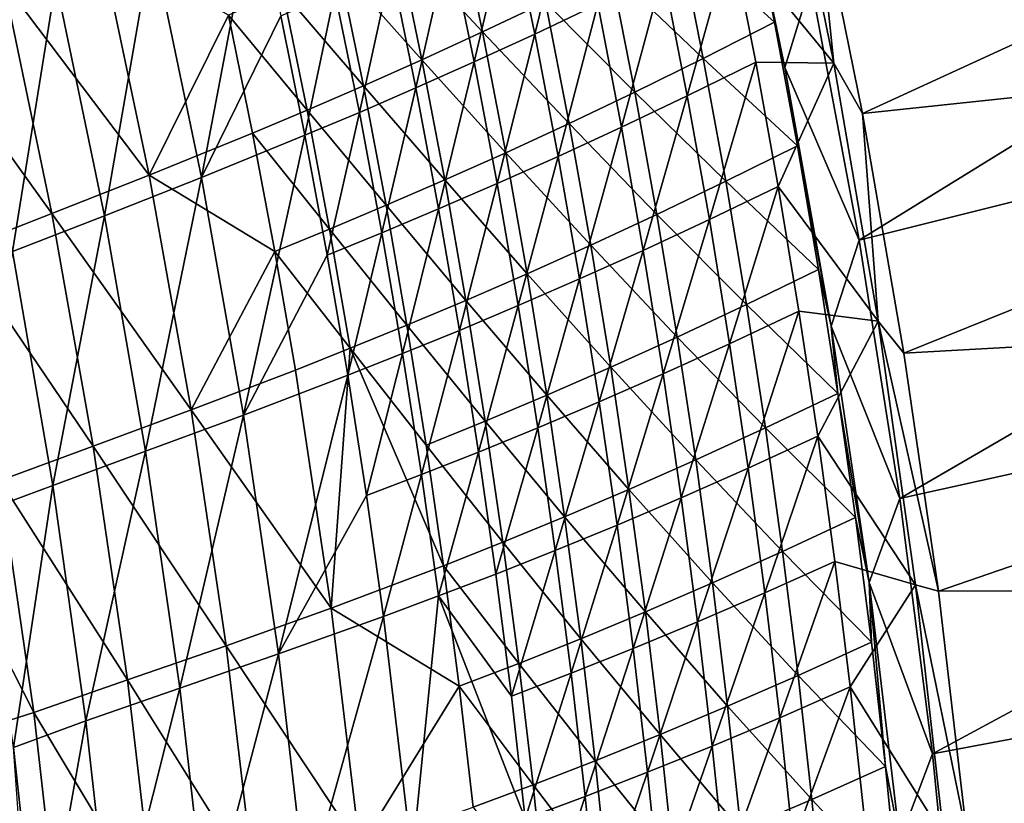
# Model space of a CAD drawing. Header units: metres. Extents: x -1 to 1402, y -1402 to 1.
# Tile 349 of 436: x 1268 to 1326, y -461 to -416. Entities that reach past the tile are written whole.
import ezdxf

# ---------------------------------------------------------------- set-up
doc = ezdxf.new("R2010")
doc.units = ezdxf.units.M

msp = doc.modelspace()

# ---------------------------------------------------------------- linework, layer by layer
at = {"layer": 'None0'}
for points in [[(1314.547607, -407.175018, -32.129181), (1364.636108, -399.270569, -3), (1317.338013, -421.018951, -32.129234)], [(1364.636108, -399.270569, -3), (1367.740601, -415.684387, -3), (1317.338013, -421.018951, -32.129234)], [(1314.320557, -413.361023, -29.544052), (1317.152222, -428.405731, -29.544111), (1363.903687, -399.55188)], [(1363.903687, -399.55188), (1317.152222, -428.405731, -29.544111), (1367.000732, -415.947754)], [(1309.679688, -410.75592, -60.646149), (1312.455688, -402.263763, -32.845352), (1315.67395, -418.068298, -32.845451)], [(1312.455688, -402.263763, -32.845352), (1314.547607, -407.175018, -32.129181), (1315.67395, -418.068298, -32.845451)], [(1312.807373, -418.315155, -30.953905), (1309.655762, -403.291931, -30.951727), (1310.763794, -408.486115, -32.350349)], [(1312.807373, -418.315155, -30.953905), (1314.320557, -413.361023, -29.544052), (1309.655762, -403.291931, -30.951727)], [(1314.547607, -407.175018, -32.129181), (1317.338013, -421.018951, -32.129234), (1315.67395, -418.068298, -32.845451)], [(1296.727905, -409.248199, -144.248245), (1300.390381, -407.469818, -116.351654), (1298.196655, -416.37265, -144.252686)], [(1298.196655, -416.37265, -144.252686), (1300.390381, -407.469818, -116.351654), (1301.87793, -414.630035, -116.355309)], [(1275.841675, -410.942963, -311.998535), (1281.837524, -408.346161, -256.026581), (1278.722656, -424.744293, -312.009827)], [(1281.837524, -408.346161, -256.026581), (1283.356079, -415.30368, -256.032471), (1278.722656, -424.744293, -312.009827)], [(1306.627319, -410.632477, -60.172016), (1312.20813, -415.679626, -32.350178), (1310.763794, -408.486115, -32.350349)], [(1312.20813, -415.679626, -32.350178), (1312.807373, -418.315155, -30.953905), (1310.763794, -408.486115, -32.350349)], [(1293.67981, -409.206787, -143.822327), (1290.151123, -410.870087, -171.756516), (1295.140503, -416.243958, -143.827194)], [(1293.200439, -410.911072, -172.16748), (1296.727905, -409.248199, -144.248245), (1294.652466, -417.999207, -172.172531)], [(1295.140503, -416.243958, -143.827194), (1298.822632, -414.50174, -115.914337), (1293.67981, -409.206787, -143.822327)], [(1294.652466, -417.999207, -172.172531), (1296.727905, -409.248199, -144.248245), (1298.196655, -416.37265, -144.252686)], [(1308.045166, -417.79425, -60.173149), (1306.627319, -410.632477, -60.172016), (1302.649292, -412.63446, -88.02787)], [(1309.679688, -410.75592, -60.646149), (1307.103394, -419.976837, -88.487549), (1305.703247, -412.761108, -88.484955)], [(1312.20813, -415.679626, -32.350178), (1306.627319, -410.632477, -60.172016), (1308.045166, -417.79425, -60.173149)], [(1311.103516, -418.005219, -60.647289), (1307.103394, -419.976837, -88.487549), (1309.679688, -410.75592, -60.646149)], [(1315.67395, -418.068298, -32.845451), (1311.103516, -418.005219, -60.647289), (1309.679688, -410.75592, -60.646149)], [(1272.799316, -410.996429, -311.645782), (1267.168457, -413.359039, -367.661377), (1275.664307, -424.621826, -311.657867)], [(1275.841675, -410.942963, -311.998535), (1273.044434, -426.983704, -367.99707), (1270.212402, -413.303833, -367.987579)], [(1272.799316, -410.996429, -311.645782), (1275.664307, -424.621826, -311.657867), (1280.30481, -415.266296, -255.659729)], [(1275.841675, -410.942963, -311.998535), (1278.722656, -424.744293, -312.009827), (1273.044434, -426.983704, -367.99707)], [(1291.595459, -417.87088, -171.76207), (1290.151123, -410.870087, -171.756516), (1286.75061, -412.428101, -199.709442)], [(1289.800781, -412.46814, -200.106339), (1293.200439, -410.911072, -172.16748), (1291.237793, -419.519806, -200.111877)], [(1290.151123, -410.870087, -171.756516), (1291.595459, -417.87088, -171.76207), (1295.140503, -416.243958, -143.827194)], [(1291.237793, -419.519806, -200.111877), (1293.200439, -410.911072, -172.16748), (1294.652466, -417.999207, -172.172531)], [(1288.180176, -419.392303, -199.715515), (1286.75061, -412.428101, -199.709442), (1283.470947, -413.89032, -227.678085)], [(1286.521729, -413.929138, -228.06221), (1289.800781, -412.46814, -200.106339), (1287.945068, -420.944519, -228.068054)], [(1291.595459, -417.87088, -171.76207), (1286.75061, -412.428101, -199.709442), (1288.180176, -419.392303, -199.715515)], [(1287.945068, -420.944519, -228.068054), (1289.800781, -412.46814, -200.106339), (1291.237793, -419.519806, -200.111877)], [(1304.043701, -419.762756, -88.030632), (1302.649292, -412.63446, -88.02787), (1298.822632, -414.50174, -115.914337)], [(1305.703247, -412.761108, -88.484955), (1303.257202, -421.810913, -116.359009), (1301.87793, -414.630035, -116.355309)], [(1308.045166, -417.79425, -60.173149), (1302.649292, -412.63446, -88.02787), (1304.043701, -419.762756, -88.030632)], [(1307.103394, -419.976837, -88.487549), (1303.257202, -421.810913, -116.359009), (1305.703247, -412.761108, -88.484955)], [(1267.168457, -413.359039, -367.661377), (1261.84668, -415.558136, -423.684753), (1269.985596, -426.86261, -367.671112)], [(1270.212402, -413.303833, -367.987579), (1267.670166, -429.083374, -423.979279), (1264.893311, -415.50415, -423.972595)], [(1267.168457, -413.359039, -367.661377), (1269.985596, -426.86261, -367.671112), (1275.664307, -424.621826, -311.657867)], [(1270.212402, -413.303833, -367.987579), (1273.044434, -426.983704, -367.99707), (1267.670166, -429.083374, -423.979279)], [(1317.152222, -428.405731, -29.544111), (1314.320557, -413.361023, -29.544052), (1312.807373, -418.315155, -30.953905)], [(1280.30481, -415.266296, -255.659729), (1284.887085, -420.818146, -227.684479), (1283.470947, -413.89032, -227.678085)], [(1283.356079, -415.30368, -256.032471), (1286.521729, -413.929138, -228.06221), (1284.766724, -422.283447, -256.038452)], [(1283.470947, -413.89032, -227.678085), (1284.887085, -420.818146, -227.684479), (1288.180176, -419.392303, -199.715515)], [(1284.766724, -422.283447, -256.038452), (1286.521729, -413.929138, -228.06221), (1287.945068, -420.944519, -228.068054)], [(1300.196533, -421.595184, -115.918358), (1298.822632, -414.50174, -115.914337), (1295.140503, -416.243958, -143.827194)], [(1301.87793, -414.630035, -116.355309), (1299.557495, -423.517761, -144.257172), (1298.196655, -416.37265, -144.252686)], [(1300.196533, -421.595184, -115.918358), (1304.043701, -419.762756, -88.030632), (1298.822632, -414.50174, -115.914337)], [(1303.257202, -421.810913, -116.359009), (1299.557495, -423.517761, -144.257172), (1301.87793, -414.630035, -116.355309)], [(1280.30481, -415.266296, -255.659729), (1275.664307, -424.621826, -311.657867), (1281.708496, -422.158386, -255.666229)], [(1278.722656, -424.744293, -312.009827), (1283.356079, -415.30368, -256.032471), (1284.766724, -422.283447, -256.038452)], [(1280.30481, -415.266296, -255.659729), (1281.708496, -422.158386, -255.666229), (1284.887085, -420.818146, -227.684479)], [(1261.84668, -415.558136, -423.684753), (1264.609619, -428.960938, -423.690521), (1269.985596, -426.86261, -367.671112)], [(1313.547119, -422.892151, -32.35001), (1312.20813, -415.679626, -32.350178), (1308.045166, -417.79425, -60.173149)], [(1313.547119, -422.892151, -32.35001), (1315.509399, -433.430359, -30.955906), (1312.20813, -415.679626, -32.350178)], [(1315.509399, -433.430359, -30.955906), (1312.807373, -418.315155, -30.953905), (1312.20813, -415.679626, -32.350178)], [(1317.152222, -428.405731, -29.544111), (1319.533936, -443.512848, -29.544174), (1367.000732, -415.947754)], [(1317.338013, -421.018951, -32.129234), (1367.740601, -415.684387, -3), (1319.761475, -435.011963, -32.129292)], [(1367.000732, -415.947754), (1319.533936, -443.512848, -29.544174), (1369.611206, -432.428162)], [(1367.740601, -415.684387, -3), (1370.35791, -432.182953, -3), (1319.761475, -435.011963, -32.129292)], [(1295.140503, -416.243958, -143.827194), (1291.595459, -417.87088, -171.76207), (1296.496216, -423.301575, -143.832077)], [(1298.196655, -416.37265, -144.252686), (1295.996826, -425.108002, -172.177658), (1294.652466, -417.999207, -172.172531)], [(1296.496216, -423.301575, -143.832077), (1300.196533, -421.595184, -115.918358), (1295.140503, -416.243958, -143.827194)], [(1299.557495, -423.517761, -144.257172), (1295.996826, -425.108002, -172.177658), (1298.196655, -416.37265, -144.252686)], [(1292.934937, -424.892059, -171.767654), (1291.595459, -417.87088, -171.76207), (1288.180176, -419.392303, -199.715515)], [(1294.652466, -417.999207, -172.172531), (1292.567383, -426.592163, -200.117477), (1291.237793, -419.519806, -200.111877)], [(1291.595459, -417.87088, -171.76207), (1292.934937, -424.892059, -171.767654), (1296.496216, -423.301575, -143.832077)], [(1295.996826, -425.108002, -172.177658), (1292.567383, -426.592163, -200.117477), (1294.652466, -417.999207, -172.172531)], [(1309.358032, -424.974854, -60.174294), (1308.045166, -417.79425, -60.173149), (1304.043701, -419.762756, -88.030632)], [(1307.103394, -419.976837, -88.487549), (1311.103516, -418.005219, -60.647289), (1308.39624, -427.212036, -88.490166)], [(1313.547119, -422.892151, -32.35001), (1308.045166, -417.79425, -60.173149), (1309.358032, -424.974854, -60.174294)], [(1311.103516, -418.005219, -60.647289), (1312.419678, -425.274109, -60.648449), (1308.39624, -427.212036, -88.490166)], [(1312.419678, -425.274109, -60.648449), (1311.103516, -418.005219, -60.647289), (1315.67395, -418.068298, -32.845451)], [(1318.260742, -433.139801, -32.845264), (1312.419678, -425.274109, -60.648449), (1315.67395, -418.068298, -32.845451)], [(1315.67395, -418.068298, -32.845451), (1317.338013, -421.018951, -32.129234), (1318.260742, -433.139801, -32.845264)], [(1315.509399, -433.430359, -30.955906), (1317.152222, -428.405731, -29.544111), (1312.807373, -418.315155, -30.953905)], [(1284.887085, -420.818146, -227.684479), (1289.505249, -426.376953, -199.721634), (1288.180176, -419.392303, -199.715515)], [(1288.180176, -419.392303, -199.715515), (1289.505249, -426.376953, -199.721634), (1292.934937, -424.892059, -171.767654)], [(1291.237793, -419.519806, -200.111877), (1289.261353, -427.980682, -228.073975), (1287.945068, -420.944519, -228.068054)], [(1292.567383, -426.592163, -200.117477), (1289.261353, -427.980682, -228.073975), (1291.237793, -419.519806, -200.111877)], [(1305.333496, -426.90976, -88.033409), (1304.043701, -419.762756, -88.030632), (1300.196533, -421.595184, -115.918358)], [(1304.529419, -429.011169, -116.362747), (1303.257202, -421.810913, -116.359009), (1307.103394, -419.976837, -88.487549)], [(1309.358032, -424.974854, -60.174294), (1304.043701, -419.762756, -88.030632), (1305.333496, -426.90976, -88.033409)], [(1307.103394, -419.976837, -88.487549), (1308.39624, -427.212036, -88.490166), (1304.529419, -429.011169, -116.362747)], [(1281.708496, -422.158386, -255.666229), (1286.198975, -427.766479, -227.690918), (1284.887085, -420.818146, -227.684479)], [(1287.945068, -420.944519, -228.068054), (1286.070557, -429.284088, -256.044495), (1284.766724, -422.283447, -256.038452)], [(1284.887085, -420.818146, -227.684479), (1286.198975, -427.766479, -227.690918), (1289.505249, -426.376953, -199.721634)], [(1289.261353, -427.980682, -228.073975), (1286.070557, -429.284088, -256.044495), (1287.945068, -420.944519, -228.068054)], [(1317.338013, -421.018951, -32.129234), (1319.761475, -435.011963, -32.129292), (1318.260742, -433.139801, -32.845264)], [(1301.466064, -428.707214, -115.922394), (1300.196533, -421.595184, -115.918358), (1296.496216, -423.301575, -143.832077)], [(1301.466064, -428.707214, -115.922394), (1305.333496, -426.90976, -88.033409), (1300.196533, -421.595184, -115.918358)], [(1275.664307, -424.621826, -311.657867), (1283.008301, -429.071045, -255.67276), (1281.708496, -422.158386, -255.666229)], [(1284.766724, -422.283447, -256.038452), (1281.178467, -438.630463, -312.021393), (1278.722656, -424.744293, -312.009827)], [(1286.070557, -429.284088, -256.044495), (1281.178467, -438.630463, -312.021393), (1284.766724, -422.283447, -256.038452)], [(1281.708496, -422.158386, -255.666229), (1283.008301, -429.071045, -255.67276), (1286.198975, -427.766479, -227.690918)], [(1299.557495, -423.517761, -144.257172), (1303.257202, -421.810913, -116.359009), (1300.811401, -430.68219, -144.261703)], [(1303.257202, -421.810913, -116.359009), (1304.529419, -429.011169, -116.362747), (1300.811401, -430.68219, -144.261703)], [(1296.496216, -423.301575, -143.832077), (1292.934937, -424.892059, -171.767654), (1297.747681, -430.377716, -143.83699)], [(1301.466064, -428.707214, -115.922394), (1296.496216, -423.301575, -143.832077), (1297.747681, -430.377716, -143.83699)], [(1314.781738, -430.121857, -32.349846), (1313.547119, -422.892151, -32.35001), (1309.358032, -424.974854, -60.174294)], [(1315.509399, -433.430359, -30.955906), (1313.547119, -422.892151, -32.35001), (1314.781738, -430.121857, -32.349846)], [(1297.234619, -432.236115, -172.182831), (1295.996826, -425.108002, -172.177658), (1299.557495, -423.517761, -144.257172)], [(1299.557495, -423.517761, -144.257172), (1300.811401, -430.68219, -144.261703), (1297.234619, -432.236115, -172.182831)], [(1275.664307, -424.621826, -311.657867), (1269.985596, -426.86261, -367.671112), (1278.115967, -438.330566, -311.670166)], [(1278.722656, -424.744293, -312.009827), (1275.453613, -440.75, -368.006805), (1273.044434, -426.983704, -367.99707)], [(1281.178467, -438.630463, -312.021393), (1275.453613, -440.75, -368.006805), (1278.722656, -424.744293, -312.009827)], [(1275.664307, -424.621826, -311.657867), (1278.115967, -438.330566, -311.670166), (1283.008301, -429.071045, -255.67276)], [(1292.934937, -424.892059, -171.767654), (1289.505249, -426.376953, -199.721634), (1294.170654, -431.931824, -171.77327)], [(1292.567383, -426.592163, -200.117477), (1295.996826, -425.108002, -172.177658), (1293.790771, -433.683868, -200.123138)], [(1297.747681, -430.377716, -143.83699), (1292.934937, -424.892059, -171.767654), (1294.170654, -431.931824, -171.77327)], [(1295.996826, -425.108002, -172.177658), (1297.234619, -432.236115, -172.182831), (1293.790771, -433.683868, -200.123138)], [(1310.566895, -432.172424, -60.175449), (1309.358032, -424.974854, -60.174294), (1305.333496, -426.90976, -88.033409)], [(1314.781738, -430.121857, -32.349846), (1309.358032, -424.974854, -60.174294), (1310.566895, -432.172424, -60.175449)], [(1308.39624, -427.212036, -88.490166), (1312.419678, -425.274109, -60.648449), (1309.582764, -434.465393, -88.492805)], [(1309.582764, -434.465393, -88.492805), (1312.419678, -425.274109, -60.648449), (1313.629272, -432.56131, -60.64962)], [(1313.629272, -432.56131, -60.64962), (1312.419678, -425.274109, -60.648449), (1318.260742, -433.139801, -32.845264)], [(1269.985596, -426.86261, -367.671112), (1264.609619, -428.960938, -423.690521), (1272.391602, -440.450958, -367.681)], [(1269.985596, -426.86261, -367.671112), (1272.391602, -440.450958, -367.681), (1278.115967, -438.330566, -311.670166)], [(1289.505249, -426.376953, -199.721634), (1286.198975, -427.766479, -227.690918), (1290.726685, -433.380157, -199.727783)], [(1290.471558, -435.036285, -228.079956), (1289.261353, -427.980682, -228.073975), (1292.567383, -426.592163, -200.117477)], [(1294.170654, -431.931824, -171.77327), (1289.505249, -426.376953, -199.721634), (1290.726685, -433.380157, -199.727783)], [(1292.567383, -426.592163, -200.117477), (1293.790771, -433.683868, -200.123138), (1290.471558, -435.036285, -228.079956)], [(1273.044434, -426.983704, -367.99707), (1270.026367, -442.750854, -423.986053), (1267.670166, -429.083374, -423.979279)], [(1275.453613, -440.75, -368.006805), (1270.026367, -442.750854, -423.986053), (1273.044434, -426.983704, -367.99707)], [(1306.519653, -434.073578, -88.036201), (1305.333496, -426.90976, -88.033409), (1301.466064, -428.707214, -115.922394)], [(1308.39624, -427.212036, -88.490166), (1305.695557, -436.229462, -116.366516), (1304.529419, -429.011169, -116.362747)], [(1305.333496, -426.90976, -88.033409), (1306.519653, -434.073578, -88.036201), (1310.566895, -432.172424, -60.175449)], [(1308.39624, -427.212036, -88.490166), (1309.582764, -434.465393, -88.492805), (1305.695557, -436.229462, -116.366516)], [(1286.198975, -427.766479, -227.690918), (1283.008301, -429.071045, -255.67276), (1287.407593, -434.733459, -227.697388)], [(1286.070557, -429.284088, -256.044495), (1289.261353, -427.980682, -228.073975), (1287.268555, -436.304291, -256.050629)], [(1290.726685, -433.380157, -199.727783), (1286.198975, -427.766479, -227.690918), (1287.407593, -434.733459, -227.697388)], [(1289.261353, -427.980682, -228.073975), (1290.471558, -435.036285, -228.079956), (1287.268555, -436.304291, -256.050629)], [(1319.533936, -443.512848, -29.544174), (1317.152222, -428.405731, -29.544111), (1315.509399, -433.430359, -30.955906)], [(1264.609619, -428.960938, -423.690521), (1266.964111, -442.450134, -423.696442), (1272.391602, -440.450958, -367.681)], [(1270.026367, -442.750854, -423.986053), (1265.823364, -444.297455, -469.113403), (1267.670166, -429.083374, -423.979279)], [(1283.008301, -429.071045, -255.67276), (1278.115967, -438.330566, -311.670166), (1284.205078, -436.002441, -255.679337)], [(1287.407593, -434.733459, -227.697388), (1283.008301, -429.071045, -255.67276), (1284.205078, -436.002441, -255.679337)], [(1301.466064, -428.707214, -115.922394), (1297.747681, -430.377716, -143.83699), (1302.63208, -435.835968, -115.926445)], [(1300.811401, -430.68219, -144.261703), (1304.529419, -429.011169, -116.362747), (1301.959717, -437.864594, -144.266296)], [(1302.63208, -435.835968, -115.926445), (1306.519653, -434.073578, -88.036201), (1301.466064, -428.707214, -115.922394)], [(1304.529419, -429.011169, -116.362747), (1305.695557, -436.229462, -116.366516), (1301.959717, -437.864594, -144.266296)], [(1287.268555, -436.304291, -256.050629), (1281.178467, -438.630463, -312.021393), (1286.070557, -429.284088, -256.044495)], [(1315.912842, -437.366852, -32.349689), (1314.781738, -430.121857, -32.349846), (1310.566895, -432.172424, -60.175449)], [(1315.912842, -437.366852, -32.349689), (1315.509399, -433.430359, -30.955906), (1314.781738, -430.121857, -32.349846)], [(1298.895996, -437.470551, -143.841934), (1297.747681, -430.377716, -143.83699), (1294.170654, -431.931824, -171.77327)], [(1300.811401, -430.68219, -144.261703), (1298.366943, -439.382202, -172.188049), (1297.234619, -432.236115, -172.182831)], [(1302.63208, -435.835968, -115.926445), (1297.747681, -430.377716, -143.83699), (1298.895996, -437.470551, -143.841934)], [(1300.811401, -430.68219, -144.261703), (1301.959717, -437.864594, -144.266296), (1298.366943, -439.382202, -172.188049)], [(1295.303345, -438.98822, -171.7789), (1294.170654, -431.931824, -171.77327), (1290.726685, -433.380157, -199.727783)], [(1298.895996, -437.470551, -143.841934), (1294.170654, -431.931824, -171.77327), (1295.303345, -438.98822, -171.7789)], [(1293.790771, -433.683868, -200.123138), (1297.234619, -432.236115, -172.182831), (1294.908813, -440.793579, -200.128845)], [(1297.234619, -432.236115, -172.182831), (1298.366943, -439.382202, -172.188049), (1294.908813, -440.793579, -200.128845)], [(1306.519653, -434.073578, -88.036201), (1311.672607, -439.385101, -60.176617), (1310.566895, -432.172424, -60.175449)], [(1310.66394, -441.735565, -88.495468), (1309.582764, -434.465393, -88.492805), (1313.629272, -432.56131, -60.64962)], [(1310.566895, -432.172424, -60.175449), (1311.672607, -439.385101, -60.176617), (1315.912842, -437.366852, -32.349689)], [(1310.66394, -441.735565, -88.495468), (1313.629272, -432.56131, -60.64962), (1314.733276, -439.865479, -60.650806)], [(1314.733276, -439.865479, -60.650806), (1313.629272, -432.56131, -60.64962), (1318.260742, -433.139801, -32.845264)], [(1319.533936, -443.512848, -29.544174), (1321.439697, -458.420593, -29.544239), (1369.611206, -432.428162)], [(1319.761475, -435.011963, -32.129292), (1370.35791, -432.182953, -3), (1321.780396, -448.91449, -32.129349)], [(1369.611206, -432.428162), (1321.439697, -458.420593, -29.544239), (1371.742432, -448.977386)], [(1370.35791, -432.182953, -3), (1372.495483, -448.750488, -3), (1321.780396, -448.91449, -32.129349)], [(1318.260742, -433.139801, -32.845264), (1320.438232, -448.56015, -32.844791), (1314.733276, -439.865479, -60.650806)], [(1318.260742, -433.139801, -32.845264), (1319.761475, -435.011963, -32.129292), (1321.780396, -448.91449, -32.129349)], [(1318.260742, -433.139801, -32.845264), (1321.780396, -448.91449, -32.129349), (1320.438232, -448.56015, -32.844791)], [(1291.845459, -440.400085, -199.733963), (1290.726685, -433.380157, -199.727783), (1287.407593, -434.733459, -227.697388)], [(1293.790771, -433.683868, -200.123138), (1291.57666, -442.109985, -228.085983), (1290.471558, -435.036285, -228.079956)], [(1295.303345, -438.98822, -171.7789), (1290.726685, -433.380157, -199.727783), (1291.845459, -440.400085, -199.733963)], [(1293.790771, -433.683868, -200.123138), (1294.908813, -440.793579, -200.128845), (1291.57666, -442.109985, -228.085983)], [(1317.733887, -448.424805, -30.957602), (1315.509399, -433.430359, -30.955906), (1315.912842, -437.366852, -32.349689)], [(1317.733887, -448.424805, -30.957602), (1319.533936, -443.512848, -29.544174), (1315.509399, -433.430359, -30.955906)], [(1307.602783, -441.25235, -88.039001), (1306.519653, -434.073578, -88.036201), (1302.63208, -435.835968, -115.926445)], [(1311.672607, -439.385101, -60.176617), (1306.519653, -434.073578, -88.036201), (1307.602783, -441.25235, -88.039001)], [(1286.292725, -449.914032, -255.692551), (1287.407593, -434.733459, -227.697388), (1284.205078, -436.002441, -255.679337)], [(1292.862305, -447.434875, -199.740143), (1287.407593, -434.733459, -227.697388), (1286.292725, -449.914032, -255.692551)], [(1292.862305, -447.434875, -199.740143), (1291.845459, -440.400085, -199.733963), (1287.407593, -434.733459, -227.697388)], [(1309.582764, -434.465393, -88.492805), (1306.756714, -443.464447, -116.370316), (1305.695557, -436.229462, -116.366516)], [(1306.756714, -443.464447, -116.370316), (1309.582764, -434.465393, -88.492805), (1310.66394, -441.735565, -88.495468)], [(1287.268555, -436.304291, -256.050629), (1290.471558, -435.036285, -228.079956), (1288.361816, -443.342651, -256.056793)], [(1290.471558, -435.036285, -228.079956), (1291.57666, -442.109985, -228.085983), (1288.361816, -443.342651, -256.056793)], [(1284.205078, -436.002441, -255.679337), (1278.115967, -438.330566, -311.670166), (1286.292725, -449.914032, -255.692551)], [(1303.695435, -442.979614, -115.930511), (1302.63208, -435.835968, -115.926445), (1298.895996, -437.470551, -143.841934)], [(1303.695435, -442.979614, -115.930511), (1307.602783, -441.25235, -88.039001), (1302.63208, -435.835968, -115.926445)], [(1283.217041, -452.590546, -312.033173), (1281.178467, -438.630463, -312.021393), (1287.268555, -436.304291, -256.050629)], [(1288.361816, -443.342651, -256.056793), (1283.217041, -452.590546, -312.033173), (1287.268555, -436.304291, -256.050629)], [(1305.695557, -436.229462, -116.366516), (1303.003174, -445.06366, -144.270905), (1301.959717, -437.864594, -144.266296)], [(1305.695557, -436.229462, -116.366516), (1306.756714, -443.464447, -116.370316), (1303.003174, -445.06366, -144.270905)], [(1299.942017, -444.578217, -143.846878), (1298.895996, -437.470551, -143.841934), (1295.303345, -438.98822, -171.7789)], [(1303.695435, -442.979614, -115.930511), (1298.895996, -437.470551, -143.841934), (1299.942017, -444.578217, -143.846878)], [(1311.672607, -439.385101, -60.176617), (1316.941406, -444.625305, -32.349545), (1315.912842, -437.366852, -32.349689)], [(1316.941406, -444.625305, -32.349545), (1317.733887, -448.424805, -30.957602), (1315.912842, -437.366852, -32.349689)], [(1278.115967, -438.330566, -311.670166), (1272.391602, -440.450958, -367.681), (1280.160767, -452.107941, -311.682617)], [(1278.115967, -438.330566, -311.670166), (1280.160767, -452.107941, -311.682617), (1286.292725, -449.914032, -255.692551)], [(1301.959717, -437.864594, -144.266296), (1299.394775, -446.544922, -172.193314), (1298.366943, -439.382202, -172.188049)], [(1301.959717, -437.864594, -144.266296), (1303.003174, -445.06366, -144.270905), (1299.394775, -446.544922, -172.193314)], [(1275.453613, -440.75, -368.006805), (1281.178467, -438.630463, -312.021393), (1277.447754, -454.591675, -368.016693)], [(1281.178467, -438.630463, -312.021393), (1283.217041, -452.590546, -312.033173), (1277.447754, -454.591675, -368.016693)], [(1296.333862, -446.059479, -171.784546), (1295.303345, -438.98822, -171.7789), (1291.845459, -440.400085, -199.733963)], [(1298.366943, -439.382202, -172.188049), (1295.922607, -447.919983, -200.134598), (1294.908813, -440.793579, -200.128845)], [(1299.942017, -444.578217, -143.846878), (1295.303345, -438.98822, -171.7789), (1296.333862, -446.059479, -171.784546)], [(1298.366943, -439.382202, -172.188049), (1299.394775, -446.544922, -172.193314), (1295.922607, -447.919983, -200.134598)], [(1312.676025, -446.611023, -60.177792), (1311.672607, -439.385101, -60.176617), (1307.602783, -441.25235, -88.039001)], [(1316.941406, -444.625305, -32.349545), (1311.672607, -439.385101, -60.176617), (1312.676025, -446.611023, -60.177792)], [(1311.640991, -449.02121, -88.498154), (1310.66394, -441.735565, -88.495468), (1314.733276, -439.865479, -60.650806)], [(1314.733276, -439.865479, -60.650806), (1315.73291, -447.185333, -60.652), (1311.640991, -449.02121, -88.498154)], [(1320.438232, -448.56015, -32.844791), (1315.73291, -447.185333, -60.652), (1314.733276, -439.865479, -60.650806)], [(1272.391602, -440.450958, -367.681), (1266.964111, -442.450134, -423.696442), (1274.393188, -454.109344, -367.691071)], [(1272.391602, -440.450958, -367.681), (1274.393188, -454.109344, -367.691071), (1280.160767, -452.107941, -311.682617)], [(1296.333862, -446.059479, -171.784546), (1291.845459, -440.400085, -199.733963), (1292.862305, -447.434875, -199.740143)], [(1270.026367, -442.750854, -423.986053), (1275.453613, -440.75, -368.006805), (1271.970215, -456.495361, -423.99295)], [(1275.453613, -440.75, -368.006805), (1277.447754, -454.591675, -368.016693), (1271.970215, -456.495361, -423.99295)], [(1294.908813, -440.793579, -200.128845), (1292.577759, -449.200409, -228.092056), (1291.57666, -442.109985, -228.085983)], [(1294.908813, -440.793579, -200.128845), (1295.922607, -447.919983, -200.134598), (1292.577759, -449.200409, -228.092056)], [(1308.583984, -448.444244, -88.041809), (1307.602783, -441.25235, -88.039001), (1303.695435, -442.979614, -115.930511)], [(1312.676025, -446.611023, -60.177792), (1307.602783, -441.25235, -88.039001), (1308.583984, -448.444244, -88.041809)], [(1307.713989, -450.714844, -116.374146), (1306.756714, -443.464447, -116.370316), (1310.66394, -441.735565, -88.495468)], [(1307.713989, -450.714844, -116.374146), (1310.66394, -441.735565, -88.495468), (1311.640991, -449.02121, -88.498154)], [(1291.57666, -442.109985, -228.085983), (1289.351196, -450.397858, -256.063019), (1288.361816, -443.342651, -256.056793)], [(1291.57666, -442.109985, -228.085983), (1292.577759, -449.200409, -228.092056), (1289.351196, -450.397858, -256.063019)], [(1266.964111, -442.450134, -423.696442), (1262.732544, -443.854309, -468.823486), (1268.916382, -456.010956, -423.702515)], [(1267.737793, -458.053314, -469.12793), (1265.823364, -444.297455, -469.113403), (1270.026367, -442.750854, -423.986053)], [(1266.964111, -442.450134, -423.696442), (1268.916382, -456.010956, -423.702515), (1274.393188, -454.109344, -367.691071)], [(1271.970215, -456.495361, -423.99295), (1267.737793, -458.053314, -469.12793), (1270.026367, -442.750854, -423.986053)], [(1304.657104, -450.136292, -115.934578), (1303.695435, -442.979614, -115.930511), (1299.942017, -444.578217, -143.846878)], [(1304.657104, -450.136292, -115.934578), (1308.583984, -448.444244, -88.041809), (1303.695435, -442.979614, -115.930511)], [(1288.361816, -443.342651, -256.056793), (1289.351196, -450.397858, -256.063019), (1283.217041, -452.590546, -312.033173)], [(1306.756714, -443.464447, -116.370316), (1303.942993, -452.278015, -144.275558), (1303.003174, -445.06366, -144.270905)], [(1303.942993, -452.278015, -144.275558), (1306.756714, -443.464447, -116.370316), (1307.713989, -450.714844, -116.374146)], [(1321.439697, -458.420593, -29.544239), (1319.533936, -443.512848, -29.544174), (1317.733887, -448.424805, -30.957602)], [(1262.732544, -443.854309, -468.823486), (1264.6427, -457.367706, -468.836731), (1268.916382, -456.010956, -423.702515)], [(1300.886475, -451.698853, -143.851837), (1299.942017, -444.578217, -143.846878), (1296.333862, -446.059479, -171.784546)], [(1304.657104, -450.136292, -115.934578), (1299.942017, -444.578217, -143.846878), (1300.886475, -451.698853, -143.851837)], [(1317.868164, -451.895355, -32.349403), (1316.941406, -444.625305, -32.349545), (1312.676025, -446.611023, -60.177792)], [(1317.733887, -448.424805, -30.957602), (1316.941406, -444.625305, -32.349545), (1317.868164, -451.895355, -32.349403)], [(1303.003174, -445.06366, -144.270905), (1300.319092, -453.722961, -172.198624), (1299.394775, -446.544922, -172.193314)], [(1303.003174, -445.06366, -144.270905), (1303.942993, -452.278015, -144.275558), (1300.319092, -453.722961, -172.198624)], [(1297.263306, -453.143707, -171.790207), (1296.333862, -446.059479, -171.784546), (1292.862305, -447.434875, -199.740143)], [(1300.886475, -451.698853, -143.851837), (1296.333862, -446.059479, -171.784546), (1297.263306, -453.143707, -171.790207)], [(1299.394775, -446.544922, -172.193314), (1296.833252, -455.061676, -200.140396), (1295.922607, -447.919983, -200.134598)], [(1299.394775, -446.544922, -172.193314), (1300.319092, -453.722961, -172.198624), (1296.833252, -455.061676, -200.140396)], [(1313.578003, -453.848358, -60.178978), (1312.676025, -446.611023, -60.177792), (1308.583984, -448.444244, -88.041809)], [(1317.868164, -451.895355, -32.349403), (1312.676025, -446.611023, -60.177792), (1313.578003, -453.848358, -60.178978)], [(1293.778198, -454.482697, -199.746353), (1292.862305, -447.434875, -199.740143), (1286.292725, -449.914032, -255.692551)], [(1297.263306, -453.143707, -171.790207), (1292.862305, -447.434875, -199.740143), (1293.778198, -454.482697, -199.746353)], [(1315.73291, -447.185333, -60.652), (1312.514893, -456.321075, -88.500847), (1311.640991, -449.02121, -88.498154)], [(1315.73291, -447.185333, -60.652), (1316.628906, -454.519592, -60.65321), (1312.514893, -456.321075, -88.500847)], [(1315.73291, -447.185333, -60.652), (1320.438232, -448.56015, -32.844791), (1316.628906, -454.519592, -60.65321)], [(1295.922607, -447.919983, -200.134598), (1296.833252, -455.061676, -200.140396), (1292.577759, -449.200409, -228.092056)], [(1309.463989, -455.647369, -88.044624), (1308.583984, -448.444244, -88.041809), (1304.657104, -450.136292, -115.934578)], [(1313.578003, -453.848358, -60.178978), (1308.583984, -448.444244, -88.041809), (1309.463989, -455.647369, -88.044624)], [(1320.438232, -448.56015, -32.844791), (1322.091187, -463.305847, -32.844311), (1316.628906, -454.519592, -60.65321)], [(1319.520508, -463.482635, -30.958988), (1317.733887, -448.424805, -30.957602), (1318.694214, -459.175323, -32.34927)], [(1318.694214, -459.175323, -32.34927), (1317.733887, -448.424805, -30.957602), (1317.868164, -451.895355, -32.349403)], [(1319.520508, -463.482635, -30.958988), (1321.439697, -458.420593, -29.544239), (1317.733887, -448.424805, -30.957602)], [(1321.780396, -448.91449, -32.129349), (1323.471313, -463.312225, -32.12941), (1320.438232, -448.56015, -32.844791)], [(1320.438232, -448.56015, -32.844791), (1323.471313, -463.312225, -32.12941), (1322.091187, -463.305847, -32.844311)], [(1321.780396, -448.91449, -32.129349), (1372.495483, -448.750488, -3), (1323.471313, -463.312225, -32.12941)], [(1372.495483, -448.750488, -3), (1374.161011, -465.372162, -3), (1323.471313, -463.312225, -32.12941)], [(1292.577759, -449.200409, -228.092056), (1291.023193, -464.553345, -256.075562), (1289.351196, -450.397858, -256.063019)], [(1297.641724, -462.217407, -200.146225), (1291.023193, -464.553345, -256.075562), (1292.577759, -449.200409, -228.092056)], [(1296.833252, -455.061676, -200.140396), (1297.641724, -462.217407, -200.146225), (1292.577759, -449.200409, -228.092056)], [(1308.568359, -457.979279, -116.377991), (1307.713989, -450.714844, -116.374146), (1311.640991, -449.02121, -88.498154)], [(1311.640991, -449.02121, -88.498154), (1312.514893, -456.321075, -88.500847), (1308.568359, -457.979279, -116.377991)], [(1321.439697, -458.420593, -29.544239), (1322.972656, -474.01886, -29.544306), (1371.742432, -448.977386)], [(1371.742432, -448.977386), (1322.972656, -474.01886, -29.544306), (1373.4021, -465.580536)], [(1286.292725, -449.914032, -255.692551), (1280.160767, -452.107941, -311.682617), (1287.978394, -463.878357, -255.705841)], [(1286.292725, -449.914032, -255.692551), (1287.978394, -463.878357, -255.705841), (1293.778198, -454.482697, -199.746353)], [(1289.351196, -450.397858, -256.063019), (1284.846924, -466.613525, -312.045135), (1283.217041, -452.590546, -312.033173)], [(1291.023193, -464.553345, -256.075562), (1284.846924, -466.613525, -312.045135), (1289.351196, -450.397858, -256.063019)], [(1305.517944, -457.304077, -115.938652), (1304.657104, -450.136292, -115.934578), (1300.886475, -451.698853, -143.851837)], [(1305.517944, -457.304077, -115.938652), (1309.463989, -455.647369, -88.044624), (1304.657104, -450.136292, -115.934578)], [(1304.780151, -459.506409, -144.280228), (1303.942993, -452.278015, -144.275558), (1307.713989, -450.714844, -116.374146)], [(1304.780151, -459.506409, -144.280228), (1307.713989, -450.714844, -116.374146), (1308.568359, -457.979279, -116.377991)], [(1280.160767, -452.107941, -311.682617), (1274.393188, -454.109344, -367.691071), (1281.805542, -465.939209, -311.695099)], [(1280.160767, -452.107941, -311.682617), (1281.805542, -465.939209, -311.695099), (1287.978394, -463.878357, -255.705841)], [(1301.730469, -458.830597, -143.856796), (1300.886475, -451.698853, -143.851837), (1297.263306, -453.143707, -171.790207)], [(1305.517944, -457.304077, -115.938652), (1300.886475, -451.698853, -143.851837), (1301.730469, -458.830597, -143.856796)], [(1318.694214, -459.175323, -32.34927), (1317.868164, -451.895355, -32.349403), (1313.578003, -453.848358, -60.178978)], [(1283.217041, -452.590546, -312.033173), (1279.035278, -468.497589, -368.026733), (1277.447754, -454.591675, -368.016693)], [(1284.846924, -466.613525, -312.045135), (1279.035278, -468.497589, -368.026733), (1283.217041, -452.590546, -312.033173)], [(1303.942993, -452.278015, -144.275558), (1301.141113, -460.914978, -172.203949), (1300.319092, -453.722961, -172.198624)], [(1301.141113, -460.914978, -172.203949), (1303.942993, -452.278015, -144.275558), (1304.780151, -459.506409, -144.280228)], [(1298.092407, -460.239014, -171.795883), (1297.263306, -453.143707, -171.790207), (1293.778198, -454.482697, -199.746353)], [(1301.730469, -458.830597, -143.856796), (1297.263306, -453.143707, -171.790207), (1298.092407, -460.239014, -171.795883)], [(1300.319092, -453.722961, -172.198624), (1297.641724, -462.217407, -200.146225), (1296.833252, -455.061676, -200.140396)], [(1300.319092, -453.722961, -172.198624), (1301.141113, -460.914978, -172.203949), (1297.641724, -462.217407, -200.146225)], [(1314.379517, -461.095367, -60.180176), (1313.578003, -453.848358, -60.178978), (1309.463989, -455.647369, -88.044624)], [(1318.694214, -459.175323, -32.34927), (1313.578003, -453.848358, -60.178978), (1314.379517, -461.095367, -60.180176)], [(1274.393188, -454.109344, -367.691071), (1268.916382, -456.010956, -423.702515), (1275.996826, -467.822968, -367.701233)], [(1274.393188, -454.109344, -367.691071), (1275.996826, -467.822968, -367.701233), (1281.805542, -465.939209, -311.695099)], [(1287.978394, -463.878357, -255.705841), (1294.594116, -461.541626, -199.752563), (1293.778198, -454.482697, -199.746353)], [(1294.594116, -461.541626, -199.752563), (1298.092407, -460.239014, -171.795883), (1293.778198, -454.482697, -199.746353)], [(1316.628906, -454.519592, -60.65321), (1313.286621, -463.63382, -88.503563), (1312.514893, -456.321075, -88.500847)], [(1316.628906, -454.519592, -60.65321), (1317.422485, -461.866882, -60.65443), (1313.286621, -463.63382, -88.503563)], [(1316.628906, -454.519592, -60.65321), (1322.091187, -463.305847, -32.844311), (1317.422485, -461.866882, -60.65443)], [(1277.447754, -454.591675, -368.016693), (1273.509644, -470.305542, -423.999878), (1271.970215, -456.495361, -423.99295)], [(1279.035278, -468.497589, -368.026733), (1273.509644, -470.305542, -423.999878), (1277.447754, -454.591675, -368.016693)], [(1310.243896, -462.860016, -88.04744), (1309.463989, -455.647369, -88.044624), (1305.517944, -457.304077, -115.938652)], [(1314.379517, -461.095367, -60.180176), (1309.463989, -455.647369, -88.044624), (1310.243896, -462.860016, -88.04744)], [(1268.916382, -456.010956, -423.702515), (1264.6427, -457.367706, -468.836731), (1270.4729, -469.628571, -423.70874)], [(1268.916382, -456.010956, -423.702515), (1270.4729, -469.628571, -423.70874), (1275.996826, -467.822968, -367.701233)], [(1269.238159, -471.772644, -469.140717), (1267.737793, -458.053314, -469.12793), (1271.970215, -456.495361, -423.99295)], [(1273.509644, -470.305542, -423.999878), (1269.238159, -471.772644, -469.140717), (1271.970215, -456.495361, -423.99295)], [(1312.514893, -456.321075, -88.500847), (1309.320801, -465.25647, -116.381851), (1308.568359, -457.979279, -116.377991)], [(1312.514893, -456.321075, -88.500847), (1313.286621, -463.63382, -88.503563), (1309.320801, -465.25647, -116.381851)], [(1264.6427, -457.367706, -468.836731), (1266.148804, -470.839294, -468.848602), (1270.4729, -469.628571, -423.70874)], [(1306.278931, -464.481323, -115.942719), (1305.517944, -457.304077, -115.938652), (1301.730469, -458.830597, -143.856796)], [(1306.278931, -464.481323, -115.942719), (1310.243896, -462.860016, -88.04744), (1305.517944, -457.304077, -115.938652)], [(1267.737793, -458.053314, -469.12793), (1269.238159, -471.772644, -469.140717), (1268.051636, -462.412567, -470.851013)], [(1305.515747, -466.747467, -144.284927), (1304.780151, -459.506409, -144.280228), (1308.568359, -457.979279, -116.377991)], [(1308.568359, -457.979279, -116.377991), (1309.320801, -465.25647, -116.381851), (1305.515747, -466.747467, -144.284927)], [(1322.972656, -474.01886, -29.544306), (1321.439697, -458.420593, -29.544239), (1319.520508, -463.482635, -30.958988)], [(1302.474854, -465.97171, -143.86174), (1301.730469, -458.830597, -143.856796), (1298.092407, -460.239014, -171.795883)], [(1306.278931, -464.481323, -115.942719), (1301.730469, -458.830597, -143.856796), (1302.474854, -465.97171, -143.86174)], [(1301.861938, -468.119598, -172.209305), (1301.141113, -460.914978, -172.203949), (1304.780151, -459.506409, -144.280228)], [(1301.861938, -468.119598, -172.209305), (1304.780151, -459.506409, -144.280228), (1305.515747, -466.747467, -144.284927)], [(1319.42041, -466.463867, -32.349148), (1318.694214, -459.175323, -32.34927), (1314.379517, -461.095367, -60.180176)], [(1319.42041, -466.463867, -32.349148), (1319.520508, -463.482635, -30.958988), (1318.694214, -459.175323, -32.34927)], [(1298.822144, -467.343719, -171.801529), (1298.092407, -460.239014, -171.795883), (1294.594116, -461.541626, -199.752563)], [(1302.474854, -465.97171, -143.86174), (1298.092407, -460.239014, -171.795883), (1298.822144, -467.343719, -171.801529)], [(1301.141113, -460.914978, -172.203949), (1298.349243, -469.385742, -200.152084), (1297.641724, -462.217407, -200.146225)], [(1298.349243, -469.385742, -200.152084), (1301.141113, -460.914978, -172.203949), (1301.861938, -468.119598, -172.209305)], [(1315.081543, -468.350739, -60.181377), (1314.379517, -461.095367, -60.180176), (1310.243896, -462.860016, -88.04744)], [(1319.42041, -466.463867, -32.349148), (1314.379517, -461.095367, -60.180176), (1315.081543, -468.350739, -60.181377)]]:
    msp.add_3dface(points, dxfattribs=at)
at = {"layer": 'None01'}
for points in [[(1150.81958, -781.702271, -521.977783), (1294.119019, -124.129761, -521.977783), (1274.459961, -120.453018, -521.977783)], [(1274.459961, -120.453018, -521.977783), (1274.459961, -120.453018, -541.977783), (1150.81958, -781.702271, -521.977783)], [(1274.459961, -120.453018, -541.977783), (1150.81958, -781.702271, -541.977783), (1150.81958, -781.702271, -521.977783)], [(1294.119019, -124.129761, -541.977783), (1150.81958, -781.702271, -541.977783), (1274.459961, -120.453018, -541.977783)], [(1170.478882, -785.378174, -521.977783), (1294.119019, -124.129761, -521.977783), (1150.81958, -781.702271, -521.977783)], [(1294.119019, -124.129761, -541.977783), (1170.478882, -785.378174, -541.977783), (1150.81958, -781.702271, -541.977783)], [(1170.478882, -785.378174, -521.977783), (1170.478882, -785.378174, -541.977783), (1294.119019, -124.129761, -521.977783)], [(1170.478882, -785.378174, -541.977783), (1294.119019, -124.129761, -541.977783), (1294.119019, -124.129761, -521.977783)]]:
    msp.add_3dface(points, dxfattribs=at)

doc.saveas('drawing.dxf')
